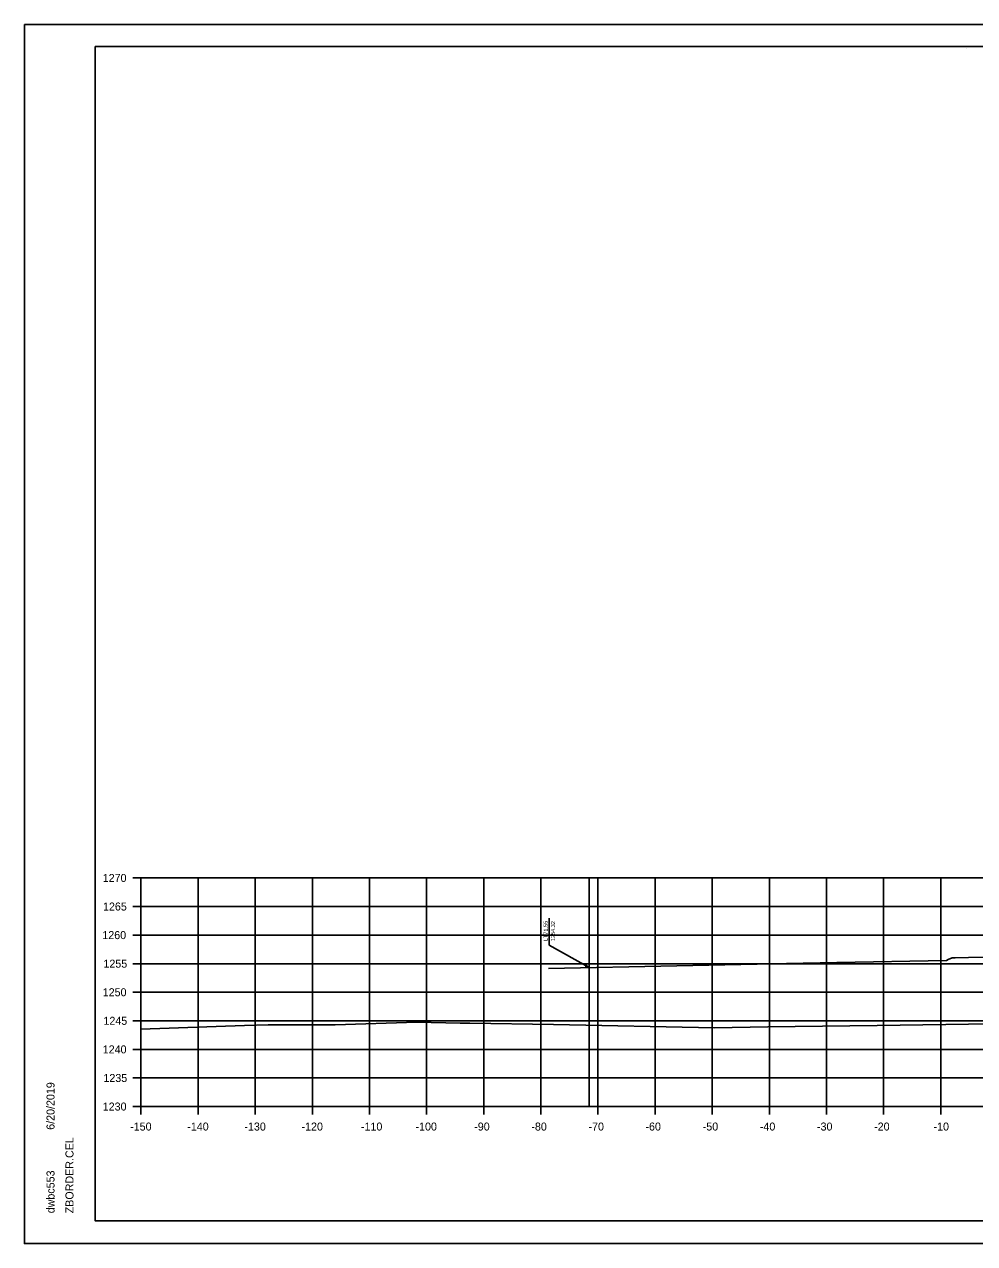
# Model space of a CAD drawing. Extents: x -70 to 701944, y -4 to 666871.
# Drawn here: x 667745.2 to 667911.5, y 658603.5 to 658816.9 of the extents above; entities that cross this region are included whole.
import ezdxf

# ---------------------------------------------------------------- set-up
doc = ezdxf.new("R2010")
doc.units = 0
for name, color, linetype in [('R_Axis', 7, 'Continuous'), ('R_Axis Annot', 7, 'Continuous'), ('R_Border', 7, 'Continuous'), ('R_Draft', 7, 'Continuous'), ('R_Exist Surface', 7, 'Continuous'), ('R_Fin Surface', 7, 'Continuous'), ('R_Grid', 7, 'Continuous'), ('R_No Plot', 7, 'Continuous'), ('R_Proposed Road', 7, 'Continuous')]:
    doc.layers.add(name, color=color, linetype=linetype)

msp = doc.modelspace()

# ---------------------------------------------------------------- linework, layer by layer
at = {"layer": 'R_Axis'}
for p, q in [((667764.17, 658667.53), (667765.57, 658667.53)), ((667765.57, 658627.53), (667765.57, 658667.53)), ((667764.17, 658662.53), (667765.57, 658662.53)), ((667764.17, 658657.53), (667765.57, 658657.53)), ((667764.17, 658652.53), (667765.57, 658652.53)), ((667764.17, 658647.53), (667765.57, 658647.53)), ((667764.17, 658642.53), (667765.57, 658642.53)), ((667764.17, 658637.53), (667765.57, 658637.53)), ((667764.17, 658632.53), (667765.57, 658632.53)), ((667764.17, 658627.53), (667765.57, 658627.53)), ((667765.57, 658627.53), (668065.57, 658627.53)), ((667765.57, 658626.13), (667765.57, 658627.53)), ((667775.57, 658626.13), (667775.57, 658627.53)), ((667785.57, 658626.13), (667785.57, 658627.53)), ((667795.57, 658626.13), (667795.57, 658627.53)), ((667805.57, 658626.13), (667805.57, 658627.53)), ((667815.57, 658626.13), (667815.57, 658627.53)), ((667825.57, 658626.13), (667825.57, 658627.53)), ((667835.57, 658626.13), (667835.57, 658627.53)), ((667845.57, 658626.13), (667845.57, 658627.53)), ((667855.57, 658626.13), (667855.57, 658627.53)), ((667865.57, 658626.13), (667865.57, 658627.53)), ((667875.57, 658626.13), (667875.57, 658627.53)), ((667885.57, 658626.13), (667885.57, 658627.53)), ((667895.57, 658626.13), (667895.57, 658627.53)), ((667905.57, 658626.13), (667905.57, 658627.53))]:
    msp.add_line(p, q, dxfattribs=at)
at = {"layer": 'R_Border'}
for p, q in [((667757.57, 658812.99), (668073.75, 658812.99)), ((667757.57, 658607.53), (667757.57, 658812.99)), ((667910.09, 658812.73), (667910.09, 658812.73)), ((667910.09, 658812.73), (667910.09, 658812.73)), ((667757.57, 658607.53), (667757.57, 658607.53)), ((668073.75, 658607.53), (667757.57, 658607.53))]:
    msp.add_line(p, q, dxfattribs=at)
at = {"layer": 'R_Draft'}
msp.add_line((667837.05, 658656.48), (667837.05, 658660.48), dxfattribs=at)
for points in [[(667844.02, 658651.85), (667837.05, 658655.78), (667837.05, 658656.48)], [(667843.35, 658652.03), (667844.02, 658651.85), (667843.51, 658652.33)]]:
    msp.add_lwpolyline(points, dxfattribs=at)
at = {"layer": 'R_Exist Surface'}
msp.add_lwpolyline([(667765.57, 658641.08), (667783.71, 658641.69), (667787.81, 658641.8), (667799.57, 658641.85), (667813.84, 658642.27), (667821.43, 658642.14), (667823.12, 658642.12), (667837.77, 658641.86), (667865.97, 658641.33), (667875.32, 658641.45), (667894.47, 658641.69), (667914.48, 658641.98)], dxfattribs=at)
at = {"layer": 'R_Fin Surface'}
msp.add_lwpolyline([(667878.57, 658652.54), (667887.37, 658652.71), (667906.57, 658653.1), (667906.88, 658653.25), (667907.57, 658653.58), (667907.91, 658653.58), (667908.07, 658653.58), (667910.43, 658653.63), (667915.57, 658653.73)], dxfattribs=at)
at = {"layer": 'R_Grid'}
for p, q in [((667765.57, 658667.53), (668065.57, 658667.53)), ((667765.57, 658627.53), (667765.57, 658667.53)), ((667775.57, 658627.53), (667775.57, 658667.53)), ((667785.57, 658627.53), (667785.57, 658667.53)), ((667795.57, 658627.53), (667795.57, 658667.53)), ((667805.57, 658627.53), (667805.57, 658667.53)), ((667815.57, 658627.53), (667815.57, 658667.53)), ((667825.57, 658627.53), (667825.57, 658667.53)), ((667835.57, 658627.53), (667835.57, 658667.53)), ((667845.57, 658627.53), (667845.57, 658667.53)), ((667855.57, 658627.53), (667855.57, 658667.53)), ((667865.57, 658627.53), (667865.57, 658667.53)), ((667875.57, 658627.53), (667875.57, 658667.53)), ((667885.57, 658627.53), (667885.57, 658667.53)), ((667895.57, 658627.53), (667895.57, 658667.53)), ((667905.57, 658627.53), (667905.57, 658667.53)), ((667765.57, 658662.53), (668065.57, 658662.53)), ((667765.57, 658657.53), (668065.57, 658657.53)), ((667765.57, 658652.53), (668065.57, 658652.53)), ((667765.57, 658647.53), (668065.57, 658647.53)), ((667765.57, 658642.53), (668065.57, 658642.53)), ((667765.57, 658637.53), (668065.57, 658637.53)), ((667765.57, 658632.53), (668065.57, 658632.53)), ((667765.57, 658627.53), (668065.57, 658627.53))]:
    msp.add_line(p, q, dxfattribs=at)
at = {"layer": 'R_No Plot'}
for p, q in [((667745.17, 658816.88), (668078.5, 658816.88)), ((667745.17, 658603.55), (668078.5, 658603.55))]:
    msp.add_line(p, q, dxfattribs=at)
for points in [[(667745.16, 658816.88), (668078.5, 658816.88), (668078.5, 658603.55), (667745.16, 658603.55)], [(667991.49, 658812.99), (667991.49, 658803.11), (668027.22, 658803.11), (668027.22, 658800.19), (668050.42, 658800.19), (668050.42, 658775.86), (668073.75, 658775.86), (668073.75, 658607.53), (667757.57, 658607.53), (667757.57, 658812.99)]]:
    msp.add_lwpolyline(points, close=True, dxfattribs=at)
at = {"layer": 'R_Proposed Road'}
for p, q in [((667844.02, 658627.53), (667844.02, 658667.53)), ((667836.89, 658651.7), (667881.82, 658652.6))]:
    msp.add_line(p, q, dxfattribs=at)

# ---------------------------------------------------------------- texts
at = {"layer": 'R_Axis Annot'}
for s, p in [('1270', (667758.88, 658666.83)), ('1265', (667758.93, 658661.83)), ('1260', (667758.81, 658656.83)), ('1255', (667759, 658651.83)), ('1250', (667758.88, 658646.83)), ('1245', (667759, 658641.83)), ('1240', (667758.88, 658636.83)), ('1235', (667759, 658631.83)), ('1230', (667758.88, 658626.83)), ('-150', (667763.68, 658623.33)), ('-140', (667773.68, 658623.33)), ('-130', (667783.68, 658623.33)), ('-120', (667793.68, 658623.33)), ('-110', (667804.08, 658623.33)), ('-100', (667813.63, 658623.33)), ('-90', (667823.91, 658623.33)), ('-80', (667833.91, 658623.33)), ('-70', (667843.91, 658623.33)), ('-60', (667853.88, 658623.33)), ('-50', (667863.91, 658623.33)), ('-40', (667873.91, 658623.33)), ('-30', (667883.91, 658623.33)), ('-20', (667893.91, 658623.33)), ('-10', (667904.31, 658623.33))]:
    msp.add_text(s, height=1.4, dxfattribs=at).set_placement(p)
at = {"layer": 'R_Border'}
for s, p in [('6/20/2019', (667750.44, 658623.46)), ('ZBORDER.CEL', (667753.76, 658608.85)), ('dwbc553', (667750.44, 658608.85))]:
    msp.add_text(s, height=1.4, rotation=90, dxfattribs=at).set_placement(p)
at = {"layer": 'R_Draft'}
for s, p in [('LT71.55', (667836.75, 658656.48)), ('1254.32', (667838.05, 658656.48))]:
    msp.add_text(s, height=0.7, rotation=90, dxfattribs=at).set_placement(p)

doc.saveas('drawing.dxf')
